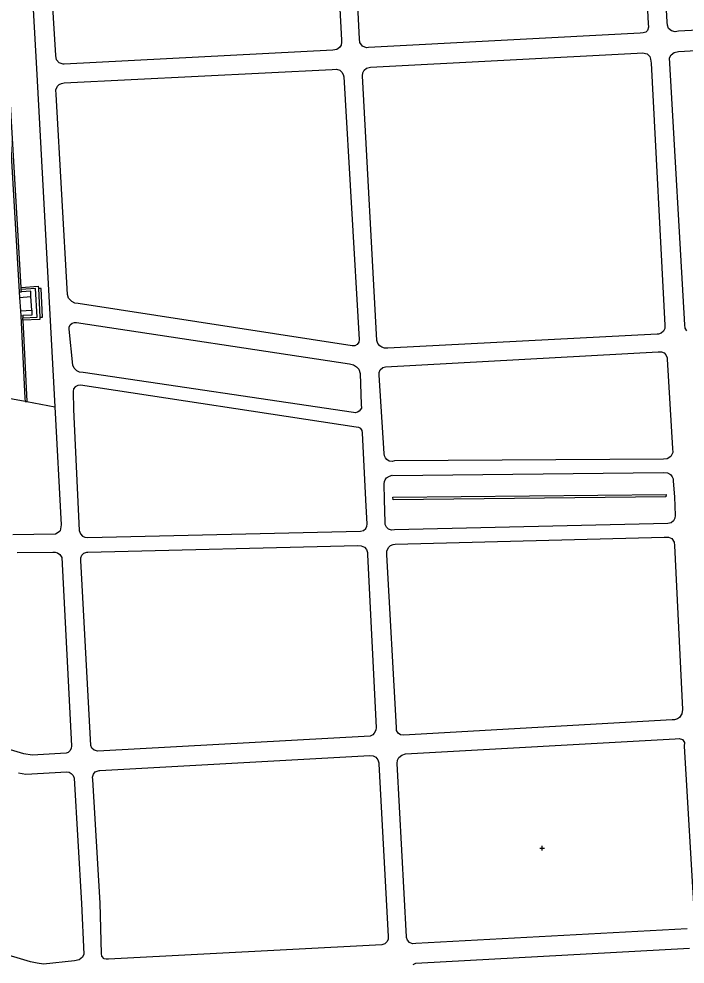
# Model space of a CAD drawing. Extents: x -599951 to -598963, y -1164095 to -1162939.
# Drawn here: x -599479.2 to -599336.7, y -1163894.3 to -1163692.1 of the extents above; entities that cross this region are included whole.
import ezdxf

# ---------------------------------------------------------------- set-up
doc = ezdxf.new("R2010")
doc.units = 0
for name, color, linetype in [('Level 36', 7, 'Continuous'), ('Level 51', 7, 'Continuous'), ('Level 54', 7, 'Continuous')]:
    doc.layers.add(name, color=color, linetype=linetype)

msp = doc.modelspace()

# ---------------------------------------------------------------- linework, layer by layer
at = {"layer": 'Level 36'}
for p, q in [((-599367.23, -1163869.97), (-599367.23, -1163868.97)), ((-599367.73, -1163869.47), (-599366.73, -1163869.47))]:
    msp.add_line(p, q, dxfattribs=at)
at = {"layer": 'Level 51'}
for points in [[(-599477.86, -1163773.88), (-599487.99, -1163772.07), (-599501.88, -1163768.35), (-599555.46, -1163752.41), (-599613.32, -1163735.27), (-599650.89, -1163721.27), (-599650.93, -1163720.55)], [(-599467.46, -1163771.23), (-599467.56, -1163771.77)], [(-599467.56, -1163771.77), (-599467.48, -1163775.64)], [(-599467.14, -1163770.8), (-599467.46, -1163771.23)], [(-599466.59, -1163770.47), (-599467.14, -1163770.8)], [(-599465.97, -1163770.42), (-599466.59, -1163770.47)], [(-599407, -1163779.41), (-599465.97, -1163770.42)], [(-599477.44, -1163773.91), (-599471.45, -1163775.03)], [(-599471.45, -1163775.03), (-599470.15, -1163800.29)], [(-599406.48, -1163779.45), (-599407, -1163779.41)], [(-599406.02, -1163779.71), (-599406.48, -1163779.45)], [(-599405.77, -1163780.14), (-599406.02, -1163779.71)], [(-599405.71, -1163780.64), (-599405.77, -1163780.14)], [(-599404.98, -1163794.98), (-599405.71, -1163780.64)], [(-599340.78, -1163794.34), (-599399.13, -1163794.94)], [(-599470.15, -1163800.29), (-599470.34, -1163801.61)], [(-599470.01, -1163807.32), (-599467.9, -1163847.55)], [(-599467.35, -1163854.48), (-599465.8, -1163881.31)], [(-599465.8, -1163881.31), (-599465.3, -1163892.13)]]:
    msp.add_lwpolyline(points, dxfattribs=at)
at = {"layer": 'Level 54'}
for points in [[(-599340.52, -1163692.76), (-599342.31, -1163660.29), (-599342.48, -1163657.19), (-599343.75, -1163634.01)], [(-599347.59, -1163634.93), (-599344.56, -1163693.05)], [(-599478.78, -1163643.27), (-599475.38, -1163702.66)], [(-599412.96, -1163644.1), (-599410.18, -1163696.58)], [(-599406.31, -1163696.33), (-599408.98, -1163643.74)], [(-599471.3, -1163699.87), (-599474.55, -1163646.83)], [(-599344.56, -1163693.05), (-599344.51, -1163693.79)], [(-599340.47, -1163693.39), (-599340.52, -1163692.76)], [(-599280.43, -1163691.65), (-599338.07, -1163694.68)], [(-599346.32, -1163695.09), (-599404.38, -1163698.2)], [(-599345.64, -1163695.07), (-599346.32, -1163695.09)], [(-599345.08, -1163694.92), (-599345.64, -1163695.07)], [(-599344.71, -1163694.57), (-599345.08, -1163694.92)], [(-599344.51, -1163693.79), (-599344.71, -1163694.57)], [(-599340.22, -1163694.1), (-599340.47, -1163693.39)], [(-599339.6, -1163694.64), (-599340.22, -1163694.1)], [(-599338.79, -1163694.79), (-599339.6, -1163694.64)], [(-599338.07, -1163694.68), (-599338.79, -1163694.79)], [(-599410.14, -1163697.05), (-599410.25, -1163697.66)], [(-599410.18, -1163696.58), (-599410.14, -1163697.05)], [(-599406.22, -1163697.11), (-599406.31, -1163696.33)], [(-599405.68, -1163697.87), (-599406.22, -1163697.11)], [(-599338.09, -1163699.02), (-599280.03, -1163695.72)], [(-599412.04, -1163698.74), (-599469.46, -1163701.72)], [(-599411.19, -1163698.63), (-599412.04, -1163698.74)], [(-599410.6, -1163698.17), (-599411.19, -1163698.63)], [(-599410.25, -1163697.66), (-599410.6, -1163698.17)], [(-599405.21, -1163698.13), (-599405.68, -1163697.87)], [(-599404.74, -1163698.22), (-599405.21, -1163698.13)], [(-599404.38, -1163698.2), (-599404.74, -1163698.22)], [(-599339.64, -1163699.75), (-599339, -1163699.23)], [(-599339, -1163699.23), (-599338.09, -1163699.02)], [(-599471.12, -1163700.83), (-599471.3, -1163699.87)], [(-599470.55, -1163701.47), (-599471.12, -1163700.83)], [(-599403.98, -1163702.36), (-599346.95, -1163699.35)], [(-599346.95, -1163699.35), (-599345.79, -1163699.32)], [(-599345.79, -1163699.32), (-599344.83, -1163699.5)], [(-599344.83, -1163699.5), (-599344.24, -1163700.12)], [(-599344.24, -1163700.12), (-599344.05, -1163700.68)], [(-599344.05, -1163700.68), (-599343.93, -1163701.52)], [(-599340, -1163700.35), (-599339.64, -1163699.75)], [(-599339.94, -1163701.63), (-599340, -1163700.35)], [(-599481.89, -1163702.96), (-599479.08, -1163750.47)], [(-599478.69, -1163749.5), (-599481.36, -1163702.97)], [(-599475.38, -1163702.66), (-599471.45, -1163775.03)], [(-599469.72, -1163701.73), (-599470.55, -1163701.47)], [(-599469.46, -1163701.72), (-599469.72, -1163701.73)], [(-599469.47, -1163705.75), (-599412.14, -1163702.87)], [(-599412.14, -1163702.87), (-599411.22, -1163702.8)], [(-599411.22, -1163702.8), (-599410.55, -1163703.03)], [(-599410.55, -1163703.03), (-599410.09, -1163703.42)], [(-599405.62, -1163703.56), (-599405.35, -1163703.03)], [(-599405.35, -1163703.03), (-599404.81, -1163702.57)], [(-599404.81, -1163702.57), (-599403.98, -1163702.36)], [(-599343.93, -1163701.52), (-599341.03, -1163757.6)], [(-599336.73, -1163757.54), (-599339.94, -1163701.63)], [(-599410.09, -1163703.42), (-599409.78, -1163703.97)], [(-599409.78, -1163703.97), (-599409.68, -1163704.44)], [(-599409.68, -1163704.44), (-599406.39, -1163760.61)], [(-599405.69, -1163704.23), (-599405.62, -1163703.56)], [(-599402.59, -1163760.83), (-599405.69, -1163704.23)], [(-599471.27, -1163707.24), (-599470.9, -1163706.46)], [(-599471.21, -1163708.24), (-599471.27, -1163707.24)], [(-599470.9, -1163706.46), (-599470.54, -1163706.1)], [(-599470.54, -1163706.1), (-599470.07, -1163705.86)], [(-599470.07, -1163705.86), (-599469.47, -1163705.75)], [(-599468.74, -1163751.02), (-599471.21, -1163708.24)], [(-599478.69, -1163749.5), (-599475.03, -1163749.27)], [(-599478.66, -1163749.94), (-599478.69, -1163749.5)], [(-599475.6, -1163749.75), (-599478.66, -1163749.94)], [(-599475.23, -1163755.84), (-599475.6, -1163749.75)], [(-599475.03, -1163749.27), (-599475, -1163749.75)], [(-599474.42, -1163749.73), (-599475, -1163749.75)], [(-599475, -1163749.75), (-599474.7, -1163755.9)], [(-599474.13, -1163755.87), (-599474.42, -1163749.73)], [(-599479.08, -1163750.47), (-599478.64, -1163750.45)], [(-599479.08, -1163750.47), (-599479.03, -1163751.68)], [(-599479.03, -1163751.68), (-599476.58, -1163751.48)], [(-599479.03, -1163751.68), (-599478.84, -1163754.52)], [(-599478.64, -1163750.45), (-599478.66, -1163749.94)], [(-599476.64, -1163750.33), (-599478.64, -1163750.45)], [(-599476.58, -1163751.48), (-599476.64, -1163750.33)], [(-599476.42, -1163754.37), (-599476.58, -1163751.48)], [(-599468.53, -1163751.77), (-599468.74, -1163751.02)], [(-599467.86, -1163752.51), (-599468.53, -1163751.77)], [(-599467.17, -1163752.84), (-599467.86, -1163752.51)], [(-599466.46, -1163752.93), (-599467.17, -1163752.84)], [(-599407.9, -1163762.02), (-599466.46, -1163752.93)], [(-599478.84, -1163754.52), (-599476.42, -1163754.37)], [(-599478.84, -1163754.52), (-599478.78, -1163755.55)], [(-599478.78, -1163755.55), (-599478.35, -1163755.53)], [(-599478.78, -1163755.55), (-599477.92, -1163773.23)], [(-599476.37, -1163755.41), (-599478.35, -1163755.53)], [(-599478.35, -1163755.53), (-599478.32, -1163756.03)], [(-599478.32, -1163756.03), (-599475.23, -1163755.84)], [(-599476.42, -1163754.37), (-599476.37, -1163755.41)], [(-599474.7, -1163755.9), (-599474.13, -1163755.87)], [(-599478.3, -1163756.53), (-599478.32, -1163756.03)], [(-599474.68, -1163756.35), (-599478.3, -1163756.53)], [(-599478.3, -1163756.53), (-599477.44, -1163773.91)], [(-599474.7, -1163755.9), (-599474.68, -1163756.35)], [(-599468.42, -1163758.02), (-599468.19, -1163757.53)], [(-599468.19, -1163757.53), (-599467.75, -1163757.15)], [(-599467.75, -1163757.15), (-599467.3, -1163757.03)], [(-599467.3, -1163757.03), (-599466.85, -1163757.04)], [(-599466.85, -1163757.04), (-599408.48, -1163765.86)], [(-599341.03, -1163757.6), (-599341.01, -1163758.29)], [(-599336.69, -1163758.22), (-599336.73, -1163757.54)], [(-599468.42, -1163758.44), (-599468.42, -1163758.02)], [(-599467.62, -1163766.16), (-599468.42, -1163758.44)], [(-599342.64, -1163759.51), (-599400.24, -1163762.49)], [(-599342.39, -1163759.51), (-599342.64, -1163759.51)], [(-599341.78, -1163759.3), (-599342.39, -1163759.51)], [(-599341.27, -1163758.86), (-599341.78, -1163759.3)], [(-599341.01, -1163758.29), (-599341.27, -1163758.86)], [(-599336.32, -1163758.81), (-599336.69, -1163758.22)], [(-599406.82, -1163761.73), (-599407.31, -1163761.99)], [(-599406.45, -1163761.24), (-599406.82, -1163761.73)], [(-599406.39, -1163760.61), (-599406.45, -1163761.24)], [(-599402.38, -1163761.48), (-599402.59, -1163760.83)], [(-599401.99, -1163761.97), (-599402.38, -1163761.48)], [(-599407.31, -1163761.99), (-599407.9, -1163762.02)], [(-599401.53, -1163762.31), (-599401.99, -1163761.97)], [(-599400.95, -1163762.49), (-599401.53, -1163762.31)], [(-599400.24, -1163762.49), (-599400.95, -1163762.49)], [(-599400.73, -1163766.48), (-599342.45, -1163763.27)], [(-599342.45, -1163763.27), (-599341.75, -1163763.25)], [(-599341.75, -1163763.25), (-599341.17, -1163763.49)], [(-599341.17, -1163763.49), (-599340.77, -1163763.93)], [(-599340.77, -1163763.93), (-599340.55, -1163764.55)], [(-599408.48, -1163765.86), (-599407.58, -1163766.04)], [(-599340.55, -1163764.55), (-599340.55, -1163764.88)], [(-599340.55, -1163764.88), (-599339.4, -1163783.95)], [(-599467.34, -1163766.78), (-599467.62, -1163766.16)], [(-599466.79, -1163767.34), (-599467.34, -1163766.78)], [(-599466.18, -1163767.62), (-599466.79, -1163767.34)], [(-599465.44, -1163767.7), (-599466.18, -1163767.62)], [(-599407.62, -1163776.26), (-599465.44, -1163767.7)], [(-599407.58, -1163766.04), (-599406.98, -1163766.46)], [(-599406.98, -1163766.46), (-599406.49, -1163767.02)], [(-599406.49, -1163767.02), (-599406.19, -1163767.94)], [(-599406.19, -1163767.94), (-599405.95, -1163774.57)], [(-599402.09, -1163767.67), (-599401.9, -1163767.15)], [(-599402.09, -1163768.31), (-599402.09, -1163767.67)], [(-599401.9, -1163767.15), (-599401.35, -1163766.64)], [(-599401.35, -1163766.64), (-599400.73, -1163766.48)], [(-599401.04, -1163785.01), (-599402.09, -1163768.31)], [(-599477.92, -1163773.23), (-599477.86, -1163773.88)], [(-599477.86, -1163773.88), (-599477.44, -1163773.91)], [(-599467.48, -1163775.64), (-599466.25, -1163801.5)], [(-599406.39, -1163775.98), (-599406.73, -1163776.2)], [(-599405.9, -1163775.31), (-599406.39, -1163775.98)], [(-599405.95, -1163774.57), (-599405.9, -1163775.31)], [(-599407.26, -1163776.3), (-599407.62, -1163776.26)], [(-599406.73, -1163776.2), (-599407.26, -1163776.3)], [(-599339.4, -1163783.95), (-599339.32, -1163784.85)], [(-599400.98, -1163785.54), (-599401.04, -1163785.01)], [(-599400.79, -1163785.97), (-599400.98, -1163785.54)], [(-599400.46, -1163786.35), (-599400.79, -1163785.97)], [(-599340.55, -1163786.2), (-599341.31, -1163786.26)], [(-599339.74, -1163785.68), (-599340.55, -1163786.2)], [(-599339.32, -1163784.85), (-599339.74, -1163785.68)], [(-599399.96, -1163786.65), (-599400.46, -1163786.35)], [(-599399.31, -1163786.72), (-599399.96, -1163786.65)], [(-599398.83, -1163786.61), (-599399.31, -1163786.72)], [(-599341.31, -1163786.26), (-599398.83, -1163786.61)], [(-599400.84, -1163790.66), (-599400.53, -1163790.21)], [(-599400.53, -1163790.21), (-599399.93, -1163789.85)], [(-599399.93, -1163789.85), (-599399.33, -1163789.7)], [(-599399.33, -1163789.7), (-599399.18, -1163789.71)], [(-599399.18, -1163789.71), (-599341.35, -1163789.09)], [(-599341.35, -1163789.09), (-599340.42, -1163789.17)], [(-599340.42, -1163789.17), (-599339.79, -1163789.52)], [(-599339.79, -1163789.52), (-599339.45, -1163790)], [(-599339.45, -1163790), (-599339.27, -1163790.49)], [(-599401.01, -1163791.52), (-599400.96, -1163791.04)], [(-599400.99, -1163794.94), (-599401.01, -1163791.52)], [(-599400.96, -1163791.04), (-599400.84, -1163790.66)], [(-599339.27, -1163790.49), (-599339.25, -1163790.93)], [(-599339.25, -1163790.93), (-599338.98, -1163794.34)], [(-599399.2, -1163794.36), (-599340.73, -1163793.8)], [(-599340.73, -1163793.8), (-599340.78, -1163794.34)], [(-599404.7, -1163800.13), (-599404.98, -1163794.98)], [(-599400.82, -1163799.72), (-599400.99, -1163794.94)], [(-599399.13, -1163794.94), (-599399.2, -1163794.36)], [(-599338.98, -1163794.34), (-599338.83, -1163798.27)], [(-599338.83, -1163798.27), (-599338.87, -1163798.87)], [(-599404.73, -1163800.58), (-599404.7, -1163800.13)], [(-599400.82, -1163800.22), (-599400.82, -1163799.72)], [(-599400.56, -1163800.81), (-599400.82, -1163800.22)], [(-599340.4, -1163800.03), (-599398.85, -1163801.4)], [(-599339.68, -1163799.86), (-599340.4, -1163800.03)], [(-599339.14, -1163799.45), (-599339.68, -1163799.86)], [(-599338.87, -1163798.87), (-599339.14, -1163799.45)], [(-599480.44, -1163802.4), (-599476, -1163802.32)], [(-599476, -1163802.32), (-599471.31, -1163802.22)], [(-599471.31, -1163802.22), (-599470.34, -1163801.61)], [(-599466.25, -1163801.5), (-599466.01, -1163802.2)], [(-599466.01, -1163802.2), (-599465.58, -1163802.72)], [(-599464.42, -1163803.02), (-599406.13, -1163801.62)], [(-599406.13, -1163801.62), (-599405.47, -1163801.49)], [(-599405.47, -1163801.49), (-599405, -1163801.08)], [(-599405, -1163801.08), (-599404.73, -1163800.58)], [(-599400.14, -1163801.25), (-599400.56, -1163800.81)], [(-599399.47, -1163801.46), (-599400.14, -1163801.25)], [(-599398.85, -1163801.4), (-599399.47, -1163801.46)], [(-599465.58, -1163802.72), (-599465.04, -1163802.95)], [(-599465.04, -1163802.95), (-599464.42, -1163803.02)], [(-599398.67, -1163804.43), (-599341.19, -1163802.94)], [(-599341.19, -1163802.94), (-599340.2, -1163802.97)], [(-599340.2, -1163802.97), (-599339.51, -1163803.23)], [(-599339.51, -1163803.23), (-599339, -1163804.03)], [(-599339, -1163804.03), (-599338.94, -1163804.69)], [(-599479.56, -1163806.22), (-599471.93, -1163806.12)], [(-599471.93, -1163806.12), (-599471.41, -1163806.13)], [(-599471.41, -1163806.13), (-599470.89, -1163806.28)], [(-599470.89, -1163806.28), (-599470.43, -1163806.64)], [(-599465.74, -1163806.8), (-599465.29, -1163806.38)], [(-599465.29, -1163806.38), (-599464.65, -1163806.18)], [(-599464.65, -1163806.18), (-599464.45, -1163806.18)], [(-599464.45, -1163806.18), (-599406.73, -1163804.75)], [(-599406.73, -1163804.75), (-599405.94, -1163804.76)], [(-599405.94, -1163804.76), (-599405.28, -1163805.09)], [(-599405.28, -1163805.09), (-599404.84, -1163805.6)], [(-599404.84, -1163805.6), (-599404.6, -1163806.2)], [(-599404.6, -1163806.2), (-599404.59, -1163806.74)], [(-599400.49, -1163805.91), (-599400.14, -1163805.16)], [(-599400.47, -1163806.74), (-599400.49, -1163805.91)], [(-599400.14, -1163805.16), (-599399.71, -1163804.74)], [(-599399.71, -1163804.74), (-599399.13, -1163804.49)], [(-599399.13, -1163804.49), (-599398.67, -1163804.43)], [(-599338.94, -1163804.69), (-599337.21, -1163839.82)], [(-599470.43, -1163806.64), (-599470.01, -1163807.32)], [(-599465.95, -1163807.34), (-599465.74, -1163806.8)], [(-599465.91, -1163807.96), (-599465.95, -1163807.34)], [(-599463.79, -1163847.52), (-599465.91, -1163807.96)], [(-599404.59, -1163806.74), (-599402.78, -1163843.66)], [(-599398.44, -1163843.65), (-599400.47, -1163806.74)], [(-599478.11, -1163849.29), (-599542.61, -1163829.88)], [(-599337.35, -1163840.7), (-599337.88, -1163841.49)], [(-599337.21, -1163839.82), (-599337.35, -1163840.7)], [(-599339.43, -1163842.01), (-599396.94, -1163845.28)], [(-599338.93, -1163841.99), (-599339.43, -1163842.01)], [(-599338.31, -1163841.78), (-599338.93, -1163841.99)], [(-599337.88, -1163841.49), (-599338.31, -1163841.78)], [(-599403.15, -1163844.85), (-599403.5, -1163845.22)], [(-599402.85, -1163844.23), (-599403.15, -1163844.85)], [(-599402.78, -1163843.66), (-599402.85, -1163844.23)], [(-599398.39, -1163844.33), (-599398.44, -1163843.65)], [(-599398.05, -1163844.89), (-599398.39, -1163844.33)], [(-599404.06, -1163845.49), (-599462.26, -1163848.72)], [(-599403.5, -1163845.22), (-599404.06, -1163845.49)], [(-599397.53, -1163845.22), (-599398.05, -1163844.89)], [(-599396.94, -1163845.28), (-599397.53, -1163845.22)], [(-599396.5, -1163849.31), (-599338.82, -1163846.06)], [(-599338.82, -1163846.06), (-599337.96, -1163845.99)], [(-599337.96, -1163845.99), (-599337.23, -1163846.24)], [(-599337.23, -1163846.24), (-599336.84, -1163846.89)], [(-599468.27, -1163848.68), (-599468.65, -1163848.99)], [(-599467.97, -1163848.14), (-599468.27, -1163848.68)], [(-599467.9, -1163847.55), (-599467.97, -1163848.14)], [(-599463.57, -1163848.06), (-599463.79, -1163847.52)], [(-599463.1, -1163848.54), (-599463.57, -1163848.06)], [(-599462.26, -1163848.72), (-599463.1, -1163848.54)], [(-599336.84, -1163846.89), (-599336.87, -1163847.68)], [(-599336.87, -1163847.68), (-599334.64, -1163884.99)], [(-599476.35, -1163849.58), (-599478.11, -1163849.29)], [(-599469.08, -1163849.15), (-599476.35, -1163849.58)], [(-599468.65, -1163848.99), (-599469.08, -1163849.15)], [(-599461.86, -1163852.86), (-599404.14, -1163849.68)], [(-599404.14, -1163849.68), (-599403.37, -1163849.73)], [(-599403.37, -1163849.73), (-599402.84, -1163850.03)], [(-599402.84, -1163850.03), (-599402.39, -1163850.59)], [(-599402.39, -1163850.59), (-599402.22, -1163851.21)], [(-599398.27, -1163851.35), (-599398.19, -1163850.67)], [(-599398.19, -1163850.67), (-599397.9, -1163850.11)], [(-599397.9, -1163850.11), (-599397.26, -1163849.55)], [(-599397.26, -1163849.55), (-599396.5, -1163849.31)], [(-599462.83, -1163853.17), (-599462.01, -1163852.87)], [(-599462.01, -1163852.87), (-599461.86, -1163852.86)], [(-599402.22, -1163851.21), (-599402.22, -1163851.4)], [(-599402.22, -1163851.4), (-599400.17, -1163888.39)], [(-599396.3, -1163888.41), (-599398.27, -1163851.35)], [(-599479.25, -1163853.37), (-599477.71, -1163853.62)], [(-599477.71, -1163853.62), (-599468.94, -1163853.17)], [(-599468.94, -1163853.17), (-599468.41, -1163853.23)], [(-599468.41, -1163853.23), (-599467.96, -1163853.48)], [(-599467.96, -1163853.48), (-599467.55, -1163853.93)], [(-599467.55, -1163853.93), (-599467.35, -1163854.48)], [(-599463.43, -1163854.26), (-599463.21, -1163853.64)], [(-599463.39, -1163854.81), (-599463.43, -1163854.26)], [(-599461.76, -1163881.25), (-599463.39, -1163854.81)], [(-599463.21, -1163853.64), (-599462.83, -1163853.17)], [(-599476.68, -1163893.78), (-599554.93, -1163870.37)], [(-599461.5, -1163891.98), (-599461.76, -1163881.25)], [(-599336.24, -1163886.75), (-599394.26, -1163889.89)], [(-599400.2, -1163888.99), (-599400.45, -1163889.54)], [(-599400.17, -1163888.39), (-599400.2, -1163888.99)], [(-599396.28, -1163888.58), (-599396.3, -1163888.41)], [(-599396.09, -1163889.13), (-599396.28, -1163888.58)], [(-599395.64, -1163889.63), (-599396.09, -1163889.13)], [(-599401.52, -1163890.16), (-599460, -1163893.25)], [(-599400.91, -1163889.95), (-599401.52, -1163890.16)], [(-599400.45, -1163889.54), (-599400.91, -1163889.95)], [(-599394.99, -1163889.92), (-599395.64, -1163889.63)], [(-599394.26, -1163889.89), (-599394.99, -1163889.92)], [(-599394.26, -1163894.06), (-599335.72, -1163890.89)], [(-599466.25, -1163893.35), (-599467.28, -1163893.55)], [(-599465.6, -1163892.8), (-599466.25, -1163893.35)], [(-599465.3, -1163892.13), (-599465.6, -1163892.8)], [(-599461.43, -1163892.55), (-599461.5, -1163891.98)], [(-599460.9, -1163893.16), (-599461.43, -1163892.55)], [(-599460.51, -1163893.25), (-599460.9, -1163893.16)], [(-599460, -1163893.25), (-599460.51, -1163893.25)], [(-599475.26, -1163894.1), (-599476.68, -1163893.78)], [(-599473.92, -1163894.26), (-599475.26, -1163894.1)], [(-599467.28, -1163893.55), (-599473.92, -1163894.26)], [(-599394.85, -1163894.35), (-599394.26, -1163894.06)]]:
    msp.add_lwpolyline(points, dxfattribs=at)

doc.saveas('drawing.dxf')
